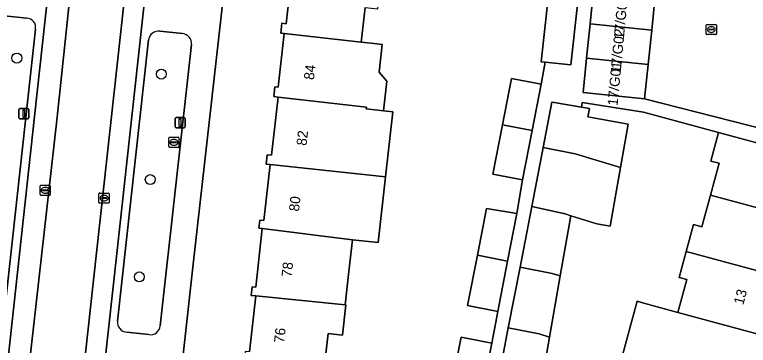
# Model space of a CAD drawing. Extents: x 162026 to 163502, y 387295 to 388169.
# Drawn here: x 162312.4 to 162384.7, y 388050.3 to 388082.9 of the extents above; entities that cross this region are included whole.
import ezdxf

# ---------------------------------------------------------------- set-up
doc = ezdxf.new("R2010")
doc.units = 0
for name, color, linetype in [('IMGEO_Berm_groen', 7, 'Continuous'), ('IMGEO_Boom', 7, 'Continuous'), ('IMGEO_Erf', 7, 'Continuous'), ('IMGEO_Groenvoorziening', 7, 'Continuous'), ('IMGEO_Kolk', 7, 'Continuous'), ('IMGEO_Lichtmast', 7, 'Continuous'), ('IMGEO_Pand', 7, 'Continuous'), ('IMGEO_Pand_nummerreeks', 7, 'Continuous'), ('IMGEO_Parkeervlak_open', 7, 'Continuous'), ('IMGEO_Rijbaan_lokaal_gesloten', 7, 'Continuous'), ('IMGEO_Rijbaan_lokaal_open', 7, 'Continuous'), ('IMGEO_Rioolput', 7, 'Continuous'), ('IMGEO_Voetpad_open', 7, 'Continuous')]:
    doc.layers.add(name, color=color, linetype=linetype)

msp = doc.modelspace()

# ---------------------------------------------------------------- linework, layer by layer
at = {"layer": 'IMGEO_Berm_groen'}
for points in [[(162313.589, 388082.564), (162311.074, 388082.834), (162307.76, 388053.225), (162310.333, 388052.973)], [(162311.416, 388053.857), (162314.444, 388081.495)]]:
    msp.add_lwpolyline(points, dxfattribs=at)
msp.add_arc((162313.573, 388081.675), 0.889, 348.30953, 88.99702, dxfattribs=at)
at = {"layer": 'IMGEO_Boom'}
for centre in [(162312.611, 388078.63), (162326.859, 388077.048), (162325.763, 388066.636), (162324.69, 388057.034)]:
    msp.add_circle(centre, 0.489, dxfattribs=at)
at = {"layer": 'IMGEO_Erf'}
for points in [[(162335.532, 388107.58), (162329.96, 388057.999), (162326.113, 388023.143)], [(162335.541, 388049.63), (162336.156, 388055.145), (162335.712, 388055.194), (162335.807, 388056.053), (162336.158, 388056.014), (162336.803, 388061.801), (162336.47, 388061.843), (162336.559, 388062.642), (162336.953, 388062.598), (162337.57, 388068.132), (162337.18, 388068.175), (162337.282, 388069.09), (162337.721, 388069.041), (162338.361, 388074.782), (162337.952, 388074.827), (162338.06, 388075.794), (162338.388, 388075.758), (162338.979, 388081.057), (162338.623, 388081.097), (162338.732, 388082.072), (162339.153, 388082.025), (162339.774, 388087.592)], [(162355.451, 388046.32), (162356.397, 388051.092), (162359.429, 388050.492), (162360.024, 388053.62), (162357.052, 388054.193), (162358.011, 388059.169), (162358.903, 388063.796), (162361.889, 388063.299), (162362.469, 388066.614), (162359.541, 388067.178), (162360.478, 388072.043), (162361.358, 388076.617), (162364.287, 388076.053), (162364.707, 388078.234), (162364.31, 388078.274), (162364.995, 388084.585)], [(162346.933, 388083.633), (162346.552, 388080.209), (162347.849, 388080.064), (162348.641, 388079.975), (162348.335, 388077.234), (162349.086, 388076.346), (162348.761, 388073.422), (162349.676, 388073.32), (162348.963, 388066.913), (162348.239, 388060.414), (162345.694, 388060.699), (162345.346, 388057.572), (162344.979, 388054.273), (162345.047, 388054.265), (162344.715, 388051.289), (162343.292, 388051.448), (162342.914, 388048.062)], [(162372.176, 388048.824), (162373.75, 388054.625), (162374.408, 388054.446), (162377.786, 388053.529), (162378.665, 388056.769), (162377.906, 388056.975), (162378.6, 388059.533), (162379.322, 388062.193), (162380.149, 388061.968), (162381, 388065.105), (162381.852, 388068.244), (162381.031, 388068.467), (162381.793, 388071.276), (162374.399, 388073.281), (162368.336, 388074.236), (162368.29, 388073.783), (162369.052, 388073.65), (162368.906, 388072.816), (162372.871, 388072.122), (162372.118, 388067.819), (162371.106, 388062.04), (162369.802, 388062.269), (162367.224, 388063.07), (162366.184, 388057.13), (162365.125, 388051.08), (162364.096, 388045.203)]]:
    msp.add_lwpolyline(points, dxfattribs=at)
at = {"layer": 'IMGEO_Groenvoorziening'}
for points in [[(162328.926, 388081.043), (162326.713, 388081.294)], [(162325.605, 388080.426), (162322.548, 388052.662)], [(162326.732, 388052.209), (162329.834, 388079.957)], [(162323.439, 388051.58), (162325.624, 388051.334)]]:
    msp.add_lwpolyline(points, dxfattribs=at)
for centre, radius, start, end in [((162326.584, 388080.318), 0.985, 82.46175, 173.68809), ((162328.858, 388080.064), 0.982, 353.75571, 86.04199), ((162323.49, 388052.53), 0.951, 172.01479, 266.92641), ((162325.794, 388052.258), 0.939, 259.58103, 357.01606)]:
    msp.add_arc(centre, radius, start, end, dxfattribs=at)
at = {"layer": 'IMGEO_Kolk'}
for p, q in [((162314.985, 388066.079), (162315.837, 388066.079)), ((162314.91, 388065.153), (162314.91, 388066.005)), ((162315.169, 388065.573), (162315.169, 388065.585)), ((162315.607, 388065.536), (162315.209, 388065.536)), ((162315.212, 388065.622), (162315.61, 388065.622)), ((162315.398, 388065.859), (162315.423, 388065.859)), ((162315.653, 388065.585), (162315.653, 388065.573)), ((162315.911, 388066.005), (162315.911, 388065.153)), ((162315.837, 388065.079), (162314.985, 388065.079)), ((162315.421, 388065.299), (162315.396, 388065.299)), ((162320.71, 388064.386), (162320.71, 388065.238)), ((162320.785, 388065.312), (162321.637, 388065.312)), ((162320.969, 388064.806), (162320.969, 388064.818)), ((162321.407, 388064.769), (162321.009, 388064.769)), ((162321.012, 388064.855), (162321.41, 388064.855)), ((162321.198, 388065.092), (162321.223, 388065.092)), ((162321.453, 388064.818), (162321.453, 388064.806)), ((162321.711, 388065.238), (162321.711, 388064.386)), ((162321.637, 388064.312), (162320.785, 388064.312)), ((162321.221, 388064.532), (162321.196, 388064.532))]:
    msp.add_line(p, q, dxfattribs=at)
for points in [[(162314.985, 388066.079), (162315.837, 388066.079)], [(162314.91, 388065.153), (162314.91, 388066.005)], [(162315.911, 388066.005), (162315.911, 388065.153)], [(162315.837, 388065.079), (162314.985, 388065.079)], [(162320.71, 388064.386), (162320.71, 388065.238)], [(162320.785, 388065.312), (162321.637, 388065.312)], [(162321.711, 388065.238), (162321.711, 388064.386)], [(162321.637, 388064.312), (162320.785, 388064.312)]]:
    msp.add_lwpolyline(points, dxfattribs=at)
for centre, radius, start, end in [((162314.987, 388066.003), 0.0765, 91.55205, 178.44795), ((162314.987, 388066.003), 0.0765, 91.55205, 178.44795), ((162315.835, 388066.003), 0.0765, 1.55205, 88.44795), ((162315.835, 388066.003), 0.0765, 1.55205, 88.44795), ((162315.209, 388065.582), 0.0403, 85.87752, 175.75265), ((162315.206, 388065.572), 0.0366, 178.93798, 274.71019), ((162315.61, 388065.579), 0.043, 264.86636, 352.45326), ((162315.614, 388065.584), 0.0386, 1.73085, 96.63898), ((162314.987, 388065.155), 0.0765, 181.55205, 268.44795), ((162314.987, 388065.155), 0.0765, 181.55205, 268.44795), ((162315.835, 388065.155), 0.0765, 271.55205, 358.44795), ((162315.835, 388065.155), 0.0765, 271.55205, 358.44795), ((162320.787, 388065.236), 0.0765, 91.55205, 178.44795), ((162320.787, 388065.236), 0.0765, 91.55205, 178.44795), ((162321.009, 388064.815), 0.0403, 85.87752, 175.75265), ((162321.006, 388064.805), 0.0366, 178.93798, 274.71019), ((162321.41, 388064.812), 0.043, 264.86636, 352.45326), ((162321.414, 388064.817), 0.0386, 1.73085, 96.63898), ((162321.635, 388065.236), 0.0765, 1.55205, 88.44795), ((162321.635, 388065.236), 0.0765, 1.55205, 88.44795), ((162320.787, 388064.388), 0.0765, 181.55205, 268.44795), ((162320.787, 388064.388), 0.0765, 181.55205, 268.44795), ((162321.635, 388064.388), 0.0765, 271.55205, 358.44795), ((162321.635, 388064.388), 0.0765, 271.55205, 358.44795)]:
    msp.add_arc(centre, radius, start, end, dxfattribs=at)
for centre, major_axis, ratio, start_param, end_param in [((162315.397, 388065.579), (-0.387, 0.002), 0.722429, 4.712389, 7.853982), ((162315.422, 388065.579), (-0.39, 0.002), 0.717154, 1.570796, 4.712389), ((162321.197, 388064.812), (-0.387, 0.002), 0.722429, 4.712389, 7.853982), ((162321.222, 388064.812), (-0.39, 0.002), 0.717154, 1.570796, 4.712389)]:
    msp.add_ellipse(centre, major_axis=major_axis, ratio=ratio, start_param=start_param, end_param=end_param, dxfattribs=at)
at = {"layer": 'IMGEO_Lichtmast'}
for p, q in [((162312.799, 388072.742), (162312.799, 388073.542)), ((162312.799, 388073.542), (162312.799, 388072.742)), ((162312.899, 388073.642), (162313.689, 388073.642)), ((162313.689, 388073.642), (162312.899, 388073.642)), ((162313.789, 388073.542), (162313.789, 388072.742)), ((162313.789, 388072.742), (162313.789, 388073.542)), ((162313.689, 388072.642), (162312.899, 388072.642)), ((162312.899, 388072.642), (162313.689, 388072.642)), ((162328.208, 388071.861), (162328.208, 388072.661)), ((162328.208, 388072.661), (162328.208, 388071.861)), ((162328.308, 388072.761), (162329.098, 388072.761)), ((162329.098, 388072.761), (162328.308, 388072.761)), ((162329.198, 388072.661), (162329.198, 388071.861)), ((162329.198, 388071.861), (162329.198, 388072.661)), ((162329.098, 388071.761), (162328.308, 388071.761)), ((162328.308, 388071.761), (162329.098, 388071.761))]:
    msp.add_line(p, q, dxfattribs=at)
for points in [[(162313.219, 388073.517), (162313.369, 388073.517), (162313.369, 388072.767), (162313.219, 388072.767), (162313.219, 388073.517)], [(162328.628, 388072.636), (162328.778, 388072.636), (162328.778, 388071.886), (162328.628, 388071.886), (162328.628, 388072.636)]]:
    msp.add_lwpolyline(points, dxfattribs=at)
for centre, start, end in [((162312.899, 388073.542), 90, 180), ((162312.899, 388073.542), 90, 180), ((162313.689, 388073.542), 0, 90), ((162313.689, 388073.542), 360, 90), ((162312.899, 388072.742), 180, 270), ((162312.899, 388072.742), 180, 270), ((162313.689, 388072.742), 270, 0), ((162313.689, 388072.742), 270, 0), ((162328.308, 388072.661), 90, 180), ((162328.308, 388072.661), 90, 180), ((162329.098, 388072.661), 0, 90), ((162329.098, 388072.661), 360, 90), ((162328.308, 388071.861), 180, 270), ((162328.308, 388071.861), 180, 270), ((162329.098, 388071.861), 270, 0), ((162329.098, 388071.861), 270, 0)]:
    msp.add_arc(centre, 0.1, start, end, dxfattribs=at)
at = {"layer": 'IMGEO_Pand'}
for points in [[(162346.933, 388083.633), (162348.189, 388083.493), (162348.546, 388086.703), (162347.271, 388086.832), (162339.774, 388087.592), (162339.153, 388082.025), (162338.732, 388082.072), (162338.623, 388081.097), (162338.979, 388081.057), (162346.552, 388080.209)], [(162375.544, 388084.767), (162369.473, 388085.39), (162369.128, 388082.004), (162375.196, 388081.381)], [(162367.91, 388084.227), (162364.995, 388084.585), (162364.31, 388078.274), (162364.707, 388078.234), (162367.232, 388077.978)], [(162375.196, 388081.381), (162369.128, 388082.004), (162368.783, 388078.618), (162374.849, 388077.995)], [(162348.335, 388077.234), (162348.641, 388079.975), (162347.849, 388080.064), (162346.552, 388080.209), (162338.979, 388081.057), (162338.388, 388075.758), (162338.06, 388075.794), (162337.952, 388074.827), (162338.361, 388074.782), (162347.076, 388073.8), (162347.055, 388073.612), (162348.761, 388073.422), (162349.086, 388076.346)], [(162374.849, 388077.995), (162368.783, 388078.618), (162368.437, 388075.228), (162374.501, 388074.609)], [(162364.287, 388076.053), (162361.358, 388076.617), (162360.478, 388072.043), (162363.407, 388071.481)], [(162347.055, 388073.612), (162347.076, 388073.8), (162338.361, 388074.782), (162337.721, 388069.041), (162337.282, 388069.09), (162337.18, 388068.175), (162337.57, 388068.132), (162348.963, 388066.913), (162349.676, 388073.32), (162348.761, 388073.422)], [(162372.871, 388072.122), (162368.906, 388072.816), (162369.052, 388073.65), (162368.29, 388073.783), (162365.594, 388074.255), (162365.364, 388074.295), (162364.495, 388069.79), (162367.651, 388069.184), (162372.118, 388067.819)], [(162363.407, 388071.481), (162360.478, 388072.043), (162359.541, 388067.178), (162362.469, 388066.614)], [(162389.184, 388062.886), (162390.797, 388068.834), (162381.793, 388071.276), (162381.031, 388068.467), (162381.852, 388068.244), (162381, 388065.105)], [(162372.118, 388067.819), (162367.651, 388069.184), (162364.495, 388069.79), (162363.371, 388063.966), (162366.655, 388063.247), (162367.224, 388063.07), (162369.802, 388062.269), (162371.106, 388062.04)], [(162337.57, 388068.132), (162336.953, 388062.598), (162336.559, 388062.642), (162336.47, 388061.843), (162336.803, 388061.801), (162345.694, 388060.699), (162348.239, 388060.414), (162348.963, 388066.913)], [(162381, 388065.105), (162380.149, 388061.968), (162379.322, 388062.193), (162378.6, 388059.533), (162387.611, 388057.089), (162389.184, 388062.886)], [(162367.224, 388063.07), (162366.655, 388063.247), (162363.371, 388063.966), (162362.217, 388057.985), (162365.389, 388057.377), (162366.184, 388057.13)], [(162361.889, 388063.299), (162358.903, 388063.796), (162358.011, 388059.169), (162360.984, 388058.599)], [(162345.694, 388060.699), (162336.803, 388061.801), (162336.158, 388056.014), (162335.807, 388056.053), (162335.712, 388055.194), (162336.156, 388055.145), (162344.979, 388054.273), (162345.346, 388057.572)], [(162360.984, 388058.599), (162358.011, 388059.169), (162357.052, 388054.193), (162360.024, 388053.62)], [(162386.038, 388051.289), (162387.611, 388057.089), (162378.6, 388059.533), (162377.906, 388056.975), (162378.665, 388056.769), (162377.786, 388053.529)], [(162366.184, 388057.13), (162365.389, 388057.377), (162362.217, 388057.985), (162361.059, 388051.985), (162364.094, 388051.394), (162365.125, 388051.08)], [(162344.979, 388054.273), (162336.156, 388055.145), (162335.541, 388049.63), (162335.119, 388049.677), (162335.03, 388048.881), (162335.441, 388048.835), (162342.914, 388048.062), (162343.292, 388051.448), (162344.715, 388051.289), (162345.047, 388054.265)], [(162374.408, 388054.446), (162373.75, 388054.625), (162372.176, 388048.824), (162384.465, 388045.491), (162386.038, 388051.289), (162377.786, 388053.529)], [(162365.125, 388051.08), (162364.094, 388051.394), (162361.059, 388051.985), (162359.921, 388046.087), (162363.114, 388045.508), (162363.301, 388045.45), (162364.096, 388045.203)], [(162359.429, 388050.492), (162356.397, 388051.092), (162355.451, 388046.32), (162358.487, 388045.738)]]:
    msp.add_lwpolyline(points, close=True, dxfattribs=at)
at = {"layer": 'IMGEO_Parkeervlak_open'}
for points in [[(162316.573, 388072.788), (162322.33, 388127.341)], [(162320.247, 388126.635), (162314.339, 388072.852), (162309.116, 388025.162), (162311.197, 388024.928), (162316.573, 388072.788)]]:
    msp.add_lwpolyline(points, dxfattribs=at)
msp.add_lwpolyline([(162327.858, 388108.626), (162325.891, 388108.842), (162320.461, 388059.412), (162316.68, 388024.895), (162318.658, 388024.678), (162322.456, 388059.349)], close=True, dxfattribs=at)
at = {"layer": 'IMGEO_Rijbaan_lokaal_gesloten'}
msp.add_lwpolyline([(162322.928, 388132.872), (162322.654, 388130.399), (162322.33, 388127.341), (162316.573, 388072.788), (162311.197, 388024.928), (162310.561, 388019.262), (162308.286, 387999.012), (162313.781, 387998.425), (162316.059, 388019.229), (162316.68, 388024.895), (162320.461, 388059.412), (162325.891, 388108.842), (162326.489, 388114.286), (162327.854, 388126.713), (162328.48, 388132.214)], dxfattribs=at)
at = {"layer": 'IMGEO_Rijbaan_lokaal_open'}
msp.add_lwpolyline([(162388.032, 388088.433), (162388.354, 388091.417), (162388.676, 388094.402), (162388.998, 388097.387), (162389.32, 388100.372), (162377.283, 388101.696), (162376.935, 388098.31), (162376.587, 388094.924), (162376.24, 388091.538), (162375.892, 388088.152), (162375.544, 388084.767), (162375.196, 388081.381), (162374.849, 388077.995), (162374.501, 388074.609), (162395.131, 388069.348), (162396.657, 388074.813), (162396.466, 388074.836), (162394.132, 388075.394), (162394.528, 388078.704), (162393.029, 388078.834), (162387.066, 388079.478), (162387.388, 388082.463), (162387.71, 388085.448)], close=True, dxfattribs=at)
at = {"layer": 'IMGEO_Rioolput'}
for p, q in [((162380.568, 388081.027), (162380.568, 388081.879)), ((162380.643, 388081.953), (162381.495, 388081.953)), ((162380.827, 388081.447), (162380.827, 388081.459)), ((162381.265, 388081.41), (162380.867, 388081.41)), ((162380.87, 388081.496), (162381.268, 388081.496)), ((162381.056, 388081.733), (162381.081, 388081.733)), ((162381.311, 388081.459), (162381.311, 388081.447)), ((162381.569, 388081.879), (162381.569, 388081.027)), ((162381.495, 388080.953), (162380.643, 388080.953)), ((162381.079, 388081.173), (162381.054, 388081.173)), ((162327.592, 388069.894), (162327.592, 388070.746)), ((162327.667, 388070.82), (162328.519, 388070.82)), ((162328.08, 388070.6), (162328.105, 388070.6)), ((162328.593, 388070.746), (162328.593, 388069.894)), ((162328.519, 388069.82), (162327.667, 388069.82)), ((162327.851, 388070.314), (162327.851, 388070.326)), ((162328.289, 388070.277), (162327.891, 388070.277)), ((162327.894, 388070.363), (162328.292, 388070.363)), ((162328.103, 388070.04), (162328.078, 388070.04)), ((162328.335, 388070.326), (162328.335, 388070.314))]:
    msp.add_line(p, q, dxfattribs=at)
for points in [[(162380.568, 388081.027), (162380.568, 388081.879)], [(162380.643, 388081.953), (162381.495, 388081.953)], [(162381.569, 388081.879), (162381.569, 388081.027)], [(162381.495, 388080.953), (162380.643, 388080.953)], [(162327.592, 388069.894), (162327.592, 388070.746)], [(162327.667, 388070.82), (162328.519, 388070.82)], [(162328.593, 388070.746), (162328.593, 388069.894)], [(162328.519, 388069.82), (162327.667, 388069.82)]]:
    msp.add_lwpolyline(points, dxfattribs=at)
for centre, radius, start, end in [((162380.645, 388081.877), 0.0765, 91.55205, 178.44795), ((162380.645, 388081.877), 0.0765, 91.55205, 178.44795), ((162380.867, 388081.456), 0.0403, 85.87752, 175.75265), ((162380.864, 388081.446), 0.0366, 178.93798, 274.71019), ((162381.268, 388081.453), 0.043, 264.86636, 352.45326), ((162381.272, 388081.458), 0.0386, 1.73085, 96.63898), ((162381.493, 388081.877), 0.0765, 1.55205, 88.44795), ((162381.493, 388081.877), 0.0765, 1.55205, 88.44795), ((162380.645, 388081.029), 0.0765, 181.55205, 268.44795), ((162380.645, 388081.029), 0.0765, 181.55205, 268.44795), ((162381.493, 388081.029), 0.0765, 271.55205, 358.44795), ((162381.493, 388081.029), 0.0765, 271.55205, 358.44795), ((162327.669, 388070.744), 0.0765, 91.55205, 178.44795), ((162327.669, 388070.744), 0.0765, 91.55205, 178.44795), ((162328.517, 388070.744), 0.0765, 1.55205, 88.44795), ((162328.517, 388070.744), 0.0765, 1.55205, 88.44795), ((162327.669, 388069.896), 0.0765, 181.55205, 268.44795), ((162327.669, 388069.896), 0.0765, 181.55205, 268.44795), ((162327.891, 388070.323), 0.0403, 85.87752, 175.75265), ((162327.888, 388070.313), 0.0366, 178.93798, 274.71019), ((162328.292, 388070.32), 0.043, 264.86636, 352.45326), ((162328.296, 388070.325), 0.0386, 1.73085, 96.63898), ((162328.517, 388069.896), 0.0765, 271.55205, 358.44795), ((162328.517, 388069.896), 0.0765, 271.55205, 358.44795)]:
    msp.add_arc(centre, radius, start, end, dxfattribs=at)
for centre, major_axis, ratio, start_param, end_param in [((162381.055, 388081.453), (-0.387, 0.002), 0.722429, 4.712389, 7.853982), ((162381.08, 388081.453), (-0.39, 0.002), 0.717154, 1.570796, 4.712389), ((162328.079, 388070.32), (-0.387, 0.002), 0.722429, 4.712389, 7.853982), ((162328.104, 388070.32), (-0.39, 0.002), 0.717154, 1.570796, 4.712389)]:
    msp.add_ellipse(centre, major_axis=major_axis, ratio=ratio, start_param=start_param, end_param=end_param, dxfattribs=at)
at = {"layer": 'IMGEO_Voetpad_open'}
for points in [[(162326.113, 388023.143), (162329.96, 388057.999), (162335.532, 388107.58), (162335.71, 388109.173), (162338.044, 388130.276)], [(162306.379, 388000.175), (162308.495, 388019.494), (162309.116, 388025.162), (162314.339, 388072.852), (162320.247, 388126.635)], [(162329.714, 388125.557), (162328.455, 388114.07), (162327.858, 388108.626), (162322.456, 388059.349), (162318.658, 388024.678), (162318.037, 388019.012), (162315.859, 387999.123)], [(162395.131, 388069.348), (162374.501, 388074.609), (162368.437, 388075.228), (162368.783, 388078.618), (162369.128, 388082.004), (162369.473, 388085.39), (162369.819, 388088.776), (162370.164, 388092.162), (162370.509, 388095.549), (162370.854, 388098.935), (162371.205, 388102.372), (162377.283, 388101.696), (162389.32, 388100.372)], [(162313.856, 388084.975), (162311.344, 388085.243), (162311.087, 388082.949), (162311.074, 388082.834), (162313.589, 388082.564)], [(162367.91, 388084.227), (162367.232, 388077.978), (162364.707, 388078.234), (162364.287, 388076.053), (162363.407, 388071.481), (162362.469, 388066.614), (162361.889, 388063.299), (162360.984, 388058.599), (162360.024, 388053.62), (162359.429, 388050.492), (162358.487, 388045.738)], [(162314.444, 388081.495), (162311.416, 388053.857)], [(162326.713, 388081.294), (162328.926, 388081.043)], [(162322.548, 388052.662), (162325.605, 388080.426)], [(162329.834, 388079.957), (162326.732, 388052.209)], [(162359.921, 388046.087), (162361.059, 388051.985), (162362.217, 388057.985), (162363.371, 388063.966), (162364.495, 388069.79), (162365.364, 388074.295), (162365.594, 388074.255), (162368.29, 388073.783), (162368.336, 388074.236), (162374.399, 388073.281), (162381.793, 388071.276), (162390.797, 388068.834)], [(162325.624, 388051.334), (162323.439, 388051.58)]]:
    msp.add_lwpolyline(points, dxfattribs=at)
for centre, radius, start, end in [((162313.573, 388081.675), 0.889, 348.30953, 88.99702), ((162326.584, 388080.318), 0.985, 82.46175, 173.68809), ((162328.858, 388080.064), 0.982, 353.75571, 86.04199), ((162323.49, 388052.53), 0.951, 172.01479, 266.92641), ((162325.794, 388052.258), 0.939, 259.58103, 357.01606)]:
    msp.add_arc(centre, radius, start, end, dxfattribs=at)

# ---------------------------------------------------------------- texts
at = {"layer": 'IMGEO_Pand_nummerreeks'}
for s, rotation, p in [('17/G03', 84.64417, (162372.443, 388080.451)), ('17/G02', 84.64417, (162372.13, 388077.111)), ('84', 83.52579, (162341.896, 388076.44)), ('17/G01', 84.64417, (162371.828, 388073.894)), ('82', 83.52743, (162341.158, 388069.944)), ('80', 83.52743, (162340.422, 388063.457)), ('78', 83.52743, (162339.686, 388056.965)), ('13', 74.82428, (162384.22, 388054.208)), ('76', 83.52743, (162338.949, 388050.469))]:
    msp.add_text(s, height=1, rotation=rotation, dxfattribs=at).set_placement(p)

doc.saveas('drawing.dxf')
